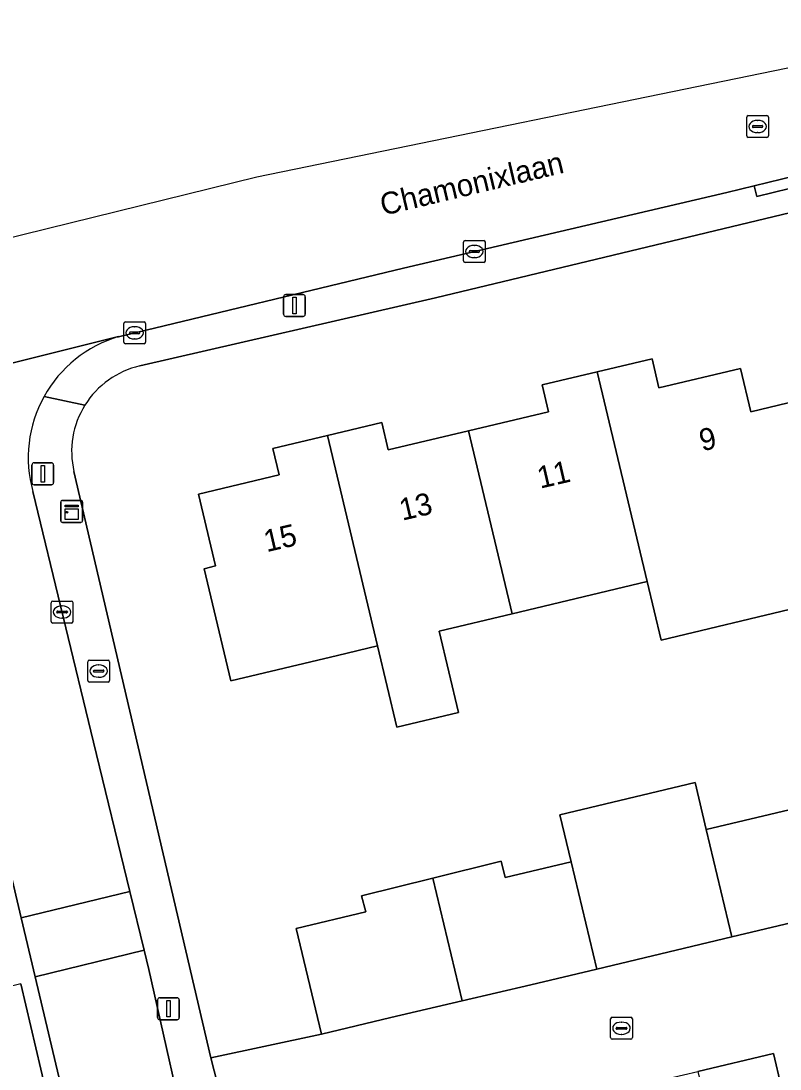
# Model space of a CAD drawing. Extents: x 158455 to 159797, y 387218 to 388672.
# Drawn here: x 159217.86 to 159252.49, y 388526.5 to 388574.29 of the extents above; entities that cross this region are included whole.
import ezdxf

# ---------------------------------------------------------------- set-up
doc = ezdxf.new("R2010")
doc.units = 0
for name, color, linetype in [('IMGEO_Brandkraan', 7, 'Continuous'), ('IMGEO_Erf', 7, 'Continuous'), ('IMGEO_Kast', 7, 'Continuous'), ('IMGEO_Kolk', 7, 'Continuous'), ('IMGEO_Lichtmast', 7, 'Continuous'), ('IMGEO_Openbare_ruimte_label', 7, 'Continuous'), ('IMGEO_Pand', 7, 'Continuous'), ('IMGEO_Pand_nummerreeks', 7, 'Continuous'), ('IMGEO_Rijbaan_lokaal_open', 7, 'Continuous'), ('IMGEO_Rioolput', 7, 'Continuous'), ('IMGEO_Voetpad_gesloten', 7, 'Continuous'), ('IMGEO_Voetpad_open', 7, 'Continuous')]:
    doc.layers.add(name, color=color, linetype=linetype)

msp = doc.modelspace()

# ---------------------------------------------------------------- linework, layer by layer
at = {"layer": 'IMGEO_Brandkraan'}
for p, q in [((159220.904, 388544.223), (159220.904, 388545.075)), ((159220.979, 388545.149), (159221.831, 388545.149)), ((159221.905, 388545.075), (159221.905, 388544.223)), ((159221.163, 388544.643), (159221.163, 388544.655)), ((159221.601, 388544.606), (159221.203, 388544.606)), ((159221.206, 388544.692), (159221.604, 388544.692)), ((159221.392, 388544.929), (159221.417, 388544.929)), ((159221.647, 388544.655), (159221.647, 388544.643)), ((159221.831, 388544.149), (159220.979, 388544.149)), ((159221.415, 388544.369), (159221.39, 388544.369))]:
    msp.add_line(p, q, dxfattribs=at)
for points in [[(159220.904, 388544.223), (159220.904, 388545.075)], [(159220.979, 388545.149), (159221.831, 388545.149)], [(159221.905, 388545.075), (159221.905, 388544.223)], [(159221.831, 388544.149), (159220.979, 388544.149)]]:
    msp.add_lwpolyline(points, dxfattribs=at)
for centre, radius, start, end in [((159220.981, 388545.073), 0.0765, 91.552, 178.448), ((159220.981, 388545.073), 0.0765, 91.552, 178.448), ((159221.829, 388545.073), 0.0765, 1.552, 88.448), ((159221.829, 388545.073), 0.0765, 1.552, 88.448), ((159221.203, 388544.652), 0.0403, 85.8775, 175.7526), ((159221.2, 388544.642), 0.0366, 178.938, 274.7102), ((159221.604, 388544.649), 0.043, 264.8664, 352.4533), ((159221.608, 388544.654), 0.0386, 1.7309, 96.639), ((159220.981, 388544.225), 0.0765, 181.552, 268.448), ((159220.981, 388544.225), 0.0765, 181.552, 268.448), ((159221.829, 388544.225), 0.0765, 271.552, 358.448), ((159221.829, 388544.225), 0.0765, 271.552, 358.448)]:
    msp.add_arc(centre, radius, start, end, dxfattribs=at)
for centre, major_axis, ratio, start_param, end_param in [((159221.391, 388544.649), (-0.387, 0.002), 0.722429, 4.712389, 7.853982), ((159221.416, 388544.649), (-0.39, 0.002), 0.717154, 1.570796, 4.712389)]:
    msp.add_ellipse(centre, major_axis=major_axis, ratio=ratio, start_param=start_param, end_param=end_param, dxfattribs=at)
at = {"layer": 'IMGEO_Erf'}
for points in [[(159281.545, 388572.417), (159236.772, 388561.672), (159223.278, 388558.563)], [(159253.291, 388547.551), (159247.068, 388546.065), (159246.432, 388548.733), (159240.268, 388547.262), (159236.937, 388546.467), (159237.82, 388542.767), (159235.01, 388542.096), (159234.127, 388545.797), (159232.302, 388545.361), (159227.438, 388544.2), (159226.216, 388549.318), (159226.733, 388549.441), (159225.952, 388552.711), (159229.643, 388553.592), (159229.356, 388554.794), (159231.838, 388555.386), (159234.321, 388555.978), (159234.618, 388554.731), (159238.278, 388555.604), (159241.935, 388556.477), (159241.643, 388557.699), (159244.15, 388558.297), (159246.654, 388558.895), (159246.971, 388557.564), (159250.689, 388558.452), (159251.163, 388556.468), (159254.128, 388557.18)], [(159218.994, 388525.528), (159217.855, 388530.384), (159213.548, 388529.338), (159212.936, 388531.855), (159217.243, 388532.901), (159215.883, 388537.735), (159214.688, 388542.63), (159212.449, 388552.467), (159212.325, 388553.118), (159212.087, 388553.737), (159211.743, 388554.303), (159211.303, 388554.799), (159210.782, 388555.209), (159210.197, 388555.52), (159209.565, 388555.722), (159208.908, 388555.808), (159208.606, 388555.808), (159197.019, 388553.097), (159198.324, 388547.556), (159193.012, 388546.299), (159184.254, 388544.226), (159190.27, 388517.346)], [(159220.277, 388553.749), (159226.519, 388527.01), (159231.565, 388528.098), (159230.417, 388532.907), (159233.587, 388533.664), (159233.404, 388534.406), (159236.655, 388535.207), (159239.772, 388535.976), (159239.956, 388535.233), (159242.966, 388535.951), (159242.453, 388538.1), (159248.619, 388539.57), (159249.131, 388537.422), (159255.216, 388538.874)]]:
    msp.add_lwpolyline(points, dxfattribs=at)
for centre, radius, start, end in [((159224.177, 388554.66), 4.005, 102.9669, 148.0564), ((159224.17, 388554.662), 3.999, 148.028, 193.1946)]:
    msp.add_arc(centre, radius, start, end, dxfattribs=at)
at = {"layer": 'IMGEO_Kast'}
for p, q in [((159219.673, 388551.506), (159219.673, 388552.347)), ((159219.673, 388552.347), (159219.673, 388551.506)), ((159219.748, 388552.431), (159220.589, 388552.431)), ((159220.589, 388552.431), (159219.748, 388552.431)), ((159220.673, 388552.356), (159220.673, 388551.515)), ((159220.673, 388551.515), (159220.673, 388552.356)), ((159220.598, 388551.431), (159219.757, 388551.431)), ((159219.757, 388551.431), (159220.598, 388551.431))]:
    msp.add_line(p, q, dxfattribs=at)
for points in [[(159219.868, 388552.221), (159220.468, 388552.221), (159220.468, 388552.136), (159219.868, 388552.136), (159219.868, 388552.221)], [(159219.868, 388552.046), (159220.468, 388552.046), (159220.468, 388551.557), (159219.868, 388551.557), (159219.868, 388552.046)]]:
    msp.add_lwpolyline(points, dxfattribs=at)
msp.add_circle((159219.952, 388551.895), 0.0377, dxfattribs=at)
for centre, start, end in [((159219.751, 388552.353), 92.4484, 184.2845), ((159219.751, 388552.353), 92.4484, 184.2845), ((159220.595, 388552.353), 2.4484, 94.2845), ((159220.595, 388552.353), 2.4484, 94.2845), ((159219.751, 388551.509), 182.4484, 274.2845), ((159219.751, 388551.509), 182.4484, 274.2845), ((159220.595, 388551.509), 272.4484, 4.2845), ((159220.595, 388551.509), 272.4484, 4.2845)]:
    msp.add_arc(centre, 0.0779, start, end, dxfattribs=at)
at = {"layer": 'IMGEO_Kolk'}
for p, q in [((159238.046, 388563.356), (159238.046, 388564.208)), ((159238.121, 388564.282), (159238.973, 388564.282)), ((159239.047, 388564.208), (159239.047, 388563.356)), ((159238.305, 388563.776), (159238.305, 388563.788)), ((159238.743, 388563.739), (159238.345, 388563.739)), ((159238.348, 388563.825), (159238.746, 388563.825)), ((159238.534, 388564.062), (159238.559, 388564.062)), ((159238.789, 388563.788), (159238.789, 388563.776)), ((159238.973, 388563.282), (159238.121, 388563.282)), ((159238.557, 388563.502), (159238.532, 388563.502)), ((159222.547, 388559.647), (159222.547, 388560.499)), ((159222.622, 388560.573), (159223.474, 388560.573)), ((159223.035, 388560.353), (159223.06, 388560.353)), ((159223.548, 388560.499), (159223.548, 388559.647)), ((159222.806, 388560.067), (159222.806, 388560.079)), ((159223.244, 388560.03), (159222.846, 388560.03)), ((159222.849, 388560.116), (159223.247, 388560.116)), ((159223.29, 388560.079), (159223.29, 388560.067)), ((159223.474, 388559.573), (159222.622, 388559.573)), ((159223.058, 388559.793), (159223.033, 388559.793)), ((159219.232, 388546.915), (159219.232, 388547.767)), ((159219.307, 388547.841), (159220.159, 388547.841)), ((159219.72, 388547.621), (159219.745, 388547.621)), ((159220.233, 388547.767), (159220.233, 388546.915)), ((159219.491, 388547.335), (159219.491, 388547.347)), ((159219.929, 388547.298), (159219.531, 388547.298)), ((159219.534, 388547.384), (159219.932, 388547.384)), ((159219.743, 388547.061), (159219.718, 388547.061)), ((159219.975, 388547.347), (159219.975, 388547.335)), ((159220.159, 388546.841), (159219.307, 388546.841)), ((159244.759, 388527.934), (159244.759, 388528.786)), ((159244.834, 388528.86), (159245.686, 388528.86)), ((159245.76, 388528.786), (159245.76, 388527.934)), ((159245.018, 388528.354), (159245.018, 388528.366)), ((159245.456, 388528.317), (159245.058, 388528.317)), ((159245.061, 388528.403), (159245.459, 388528.403)), ((159245.247, 388528.64), (159245.272, 388528.64)), ((159245.502, 388528.366), (159245.502, 388528.354)), ((159245.686, 388527.86), (159244.834, 388527.86)), ((159245.27, 388528.08), (159245.245, 388528.08))]:
    msp.add_line(p, q, dxfattribs=at)
for points in [[(159238.046, 388563.356), (159238.046, 388564.208)], [(159238.121, 388564.282), (159238.973, 388564.282)], [(159239.047, 388564.208), (159239.047, 388563.356)], [(159238.973, 388563.282), (159238.121, 388563.282)], [(159222.547, 388559.647), (159222.547, 388560.499)], [(159222.622, 388560.573), (159223.474, 388560.573)], [(159223.548, 388560.499), (159223.548, 388559.647)], [(159223.474, 388559.573), (159222.622, 388559.573)], [(159219.232, 388546.915), (159219.232, 388547.767)], [(159219.307, 388547.841), (159220.159, 388547.841)], [(159220.233, 388547.767), (159220.233, 388546.915)], [(159220.159, 388546.841), (159219.307, 388546.841)], [(159244.759, 388527.934), (159244.759, 388528.786)], [(159244.834, 388528.86), (159245.686, 388528.86)], [(159245.76, 388528.786), (159245.76, 388527.934)], [(159245.686, 388527.86), (159244.834, 388527.86)]]:
    msp.add_lwpolyline(points, dxfattribs=at)
for centre, radius, start, end in [((159238.123, 388564.206), 0.0765, 91.552, 178.448), ((159238.123, 388564.206), 0.0765, 91.552, 178.448), ((159238.971, 388564.206), 0.0765, 1.552, 88.448), ((159238.971, 388564.206), 0.0765, 1.552, 88.448), ((159238.345, 388563.785), 0.0403, 85.8775, 175.7526), ((159238.342, 388563.775), 0.0366, 178.938, 274.7102), ((159238.746, 388563.782), 0.043, 264.8664, 352.4533), ((159238.75, 388563.787), 0.0386, 1.7309, 96.639), ((159238.123, 388563.358), 0.0765, 181.552, 268.448), ((159238.123, 388563.358), 0.0765, 181.552, 268.448), ((159238.971, 388563.358), 0.0765, 271.552, 358.448), ((159238.971, 388563.358), 0.0765, 271.552, 358.448), ((159222.624, 388560.497), 0.0765, 91.552, 178.448), ((159222.624, 388560.497), 0.0765, 91.552, 178.448), ((159223.472, 388560.497), 0.0765, 1.552, 88.448), ((159223.472, 388560.497), 0.0765, 1.552, 88.448), ((159222.846, 388560.076), 0.0403, 85.8775, 175.7526), ((159222.843, 388560.066), 0.0366, 178.938, 274.7102), ((159223.247, 388560.073), 0.043, 264.8664, 352.4533), ((159223.251, 388560.078), 0.0386, 1.7309, 96.639), ((159222.624, 388559.649), 0.0765, 181.552, 268.448), ((159222.624, 388559.649), 0.0765, 181.552, 268.448), ((159223.472, 388559.649), 0.0765, 271.552, 358.448), ((159223.472, 388559.649), 0.0765, 271.552, 358.448), ((159219.309, 388547.765), 0.0765, 91.552, 178.448), ((159219.309, 388547.765), 0.0765, 91.552, 178.448), ((159220.157, 388547.765), 0.0765, 1.552, 88.448), ((159220.157, 388547.765), 0.0765, 1.552, 88.448), ((159219.531, 388547.344), 0.0403, 85.8775, 175.7526), ((159219.528, 388547.334), 0.0366, 178.938, 274.7102), ((159219.932, 388547.341), 0.043, 264.8664, 352.4533), ((159219.936, 388547.346), 0.0386, 1.7309, 96.639), ((159219.309, 388546.917), 0.0765, 181.552, 268.448), ((159219.309, 388546.917), 0.0765, 181.552, 268.448), ((159220.157, 388546.917), 0.0765, 271.552, 358.448), ((159220.157, 388546.917), 0.0765, 271.552, 358.448), ((159244.836, 388528.784), 0.0765, 91.552, 178.448), ((159244.836, 388528.784), 0.0765, 91.552, 178.448), ((159245.684, 388528.784), 0.0765, 1.552, 88.448), ((159245.684, 388528.784), 0.0765, 1.552, 88.448), ((159245.058, 388528.363), 0.0403, 85.8775, 175.7526), ((159245.055, 388528.353), 0.0366, 178.938, 274.7102), ((159245.459, 388528.36), 0.043, 264.8664, 352.4533), ((159245.463, 388528.365), 0.0386, 1.7309, 96.639), ((159244.836, 388527.936), 0.0765, 181.552, 268.448), ((159244.836, 388527.936), 0.0765, 181.552, 268.448), ((159245.684, 388527.936), 0.0765, 271.552, 358.448), ((159245.684, 388527.936), 0.0765, 271.552, 358.448)]:
    msp.add_arc(centre, radius, start, end, dxfattribs=at)
for centre, major_axis, ratio, start_param, end_param in [((159238.533, 388563.782), (-0.387, 0.002), 0.722429, 4.712389, 7.853982), ((159238.558, 388563.782), (-0.39, 0.002), 0.717154, 1.570796, 4.712389), ((159223.034, 388560.073), (-0.387, 0.002), 0.722429, 4.712389, 7.853982), ((159223.059, 388560.073), (-0.39, 0.002), 0.717154, 1.570796, 4.712389), ((159219.719, 388547.341), (-0.387, 0.002), 0.722429, 4.712389, 7.853982), ((159219.744, 388547.341), (-0.39, 0.002), 0.717154, 1.570796, 4.712389), ((159245.246, 388528.36), (-0.387, 0.002), 0.722429, 4.712389, 7.853982), ((159245.271, 388528.36), (-0.39, 0.002), 0.717154, 1.570796, 4.712389)]:
    msp.add_ellipse(centre, major_axis=major_axis, ratio=ratio, start_param=start_param, end_param=end_param, dxfattribs=at)
at = {"layer": 'IMGEO_Lichtmast'}
for p, q in [((159229.94, 388561.821), (159230.73, 388561.821)), ((159230.73, 388561.821), (159229.94, 388561.821)), ((159229.84, 388560.921), (159229.84, 388561.721)), ((159229.84, 388561.721), (159229.84, 388560.921)), ((159230.83, 388561.721), (159230.83, 388560.921)), ((159230.83, 388560.921), (159230.83, 388561.721)), ((159230.73, 388560.821), (159229.94, 388560.821)), ((159229.94, 388560.821), (159230.73, 388560.821)), ((159218.459, 388554.146), (159219.249, 388554.146)), ((159219.249, 388554.146), (159218.459, 388554.146)), ((159218.359, 388553.246), (159218.359, 388554.046)), ((159218.359, 388554.046), (159218.359, 388553.246)), ((159219.349, 388554.046), (159219.349, 388553.246)), ((159219.349, 388553.246), (159219.349, 388554.046)), ((159219.249, 388553.146), (159218.459, 388553.146)), ((159218.459, 388553.146), (159219.249, 388553.146)), ((159224.193, 388529.751), (159224.983, 388529.751)), ((159224.983, 388529.751), (159224.193, 388529.751)), ((159224.093, 388528.851), (159224.093, 388529.651)), ((159224.093, 388529.651), (159224.093, 388528.851)), ((159225.083, 388529.651), (159225.083, 388528.851)), ((159225.083, 388528.851), (159225.083, 388529.651)), ((159224.983, 388528.751), (159224.193, 388528.751)), ((159224.193, 388528.751), (159224.983, 388528.751))]:
    msp.add_line(p, q, dxfattribs=at)
for points in [[(159230.26, 388561.696), (159230.41, 388561.696), (159230.41, 388560.946), (159230.26, 388560.946), (159230.26, 388561.696)], [(159218.779, 388554.021), (159218.929, 388554.021), (159218.929, 388553.271), (159218.779, 388553.271), (159218.779, 388554.021)], [(159224.513, 388529.626), (159224.663, 388529.626), (159224.663, 388528.876), (159224.513, 388528.876), (159224.513, 388529.626)]]:
    msp.add_lwpolyline(points, dxfattribs=at)
for centre, start, end in [((159229.94, 388561.721), 90, 180), ((159229.94, 388561.721), 90, 180), ((159230.73, 388561.721), 0, 90), ((159230.73, 388561.721), 360, 90), ((159229.94, 388560.921), 180, 270), ((159229.94, 388560.921), 180, 270), ((159230.73, 388560.921), 270, 0), ((159230.73, 388560.921), 270, 0), ((159218.459, 388554.046), 90, 180), ((159218.459, 388554.046), 90, 180), ((159219.249, 388554.046), 0, 90), ((159219.249, 388554.046), 360, 90), ((159218.459, 388553.246), 180, 270), ((159218.459, 388553.246), 180, 270), ((159219.249, 388553.246), 270, 0), ((159219.249, 388553.246), 270, 0), ((159224.193, 388529.651), 90, 180), ((159224.193, 388529.651), 90, 180), ((159224.983, 388529.651), 0, 90), ((159224.983, 388529.651), 360, 90), ((159224.193, 388528.851), 180, 270), ((159224.193, 388528.851), 180, 270), ((159224.983, 388528.851), 270, 0), ((159224.983, 388528.851), 270, 0)]:
    msp.add_arc(centre, 0.1, start, end, dxfattribs=at)
at = {"layer": 'IMGEO_Pand'}
for points in [[(159256.013, 388549.278), (159254.128, 388557.18), (159251.163, 388556.468), (159250.689, 388558.452), (159246.971, 388557.564), (159246.654, 388558.895), (159244.15, 388558.297), (159246.432, 388548.733), (159247.068, 388546.065), (159253.291, 388547.551), (159253.047, 388548.571)], [(159240.268, 388547.262), (159246.432, 388548.733), (159244.15, 388558.297), (159241.643, 388557.699), (159241.935, 388556.477), (159238.278, 388555.604)], [(159231.838, 388555.386), (159234.127, 388545.797), (159235.01, 388542.096), (159237.82, 388542.767), (159236.937, 388546.467), (159240.268, 388547.262), (159238.278, 388555.604), (159234.618, 388554.731), (159234.321, 388555.978)], [(159231.838, 388555.386), (159229.356, 388554.794), (159229.643, 388553.592), (159225.952, 388552.711), (159226.733, 388549.441), (159226.216, 388549.318), (159227.438, 388544.2), (159232.302, 388545.361), (159234.127, 388545.797)], [(159249.131, 388537.422), (159248.619, 388539.57), (159242.453, 388538.1), (159242.966, 388535.951), (159244.134, 388531.054), (159250.299, 388532.525)], [(159250.299, 388532.525), (159256.383, 388533.977), (159256.349, 388534.12), (159255.216, 388538.874), (159249.131, 388537.422)], [(159242.966, 388535.951), (159239.956, 388535.233), (159239.772, 388535.976), (159236.655, 388535.207), (159237.991, 388529.61), (159241.124, 388530.336), (159244.134, 388531.054)], [(159236.655, 388535.207), (159233.404, 388534.406), (159233.587, 388533.664), (159230.417, 388532.907), (159231.565, 388528.098), (159234.735, 388528.855), (159237.991, 388529.61)], [(159248.746, 388526.384), (159249.795, 388521.96), (159257.816, 388523.862), (159257.116, 388526.81), (159252.549, 388525.727), (159252.199, 388527.203)]]:
    msp.add_lwpolyline(points, close=True, dxfattribs=at)
at = {"layer": 'IMGEO_Rijbaan_lokaal_open'}
for points in [[(159196.64, 388559.294), (159196.64, 388559.294), (159197.595, 388555.262), (159205.925, 388557.237), (159206.233, 388557.302), (159206.774, 388557.377), (159207.319, 388557.404), (159207.864, 388557.381), (159208.405, 388557.31), (159208.937, 388557.191), (159209.457, 388557.025), (159209.959, 388556.813), (159222.246, 388559.887), (159222.314, 388559.898), (159235.308, 388563.025), (159250.068, 388566.478), (159251.318, 388566.781), (159255.051, 388567.685), (159260.752, 388569.066), (159264.386, 388569.946), (159263.368, 388574.295), (159253.363, 388572.246), (159228.618, 388567.179), (159196.64, 388559.294)], [(159222.314, 388559.898), (159222.246, 388559.887), (159209.959, 388556.813), (159210.441, 388556.558), (159210.898, 388556.26), (159211.327, 388555.922), (159211.724, 388555.548), (159212.085, 388555.139), (159212.409, 388554.7), (159212.692, 388554.234), (159212.933, 388553.744), (159213.129, 388553.235), (159213.278, 388552.71), (159216.846, 388537.663), (159217.861, 388533.392), (159222.827, 388534.598), (159221.174, 388541.401), (159218.402, 388552.833)], [(159256.383, 388533.977), (159250.299, 388532.525), (159244.134, 388531.054), (159241.124, 388530.336), (159237.991, 388529.61), (159234.735, 388528.855), (159231.565, 388528.098), (159226.519, 388527.01), (159227.925, 388521.55), (159239.59, 388524.258), (159248.746, 388526.384), (159252.199, 388527.203), (159252.549, 388525.727)], [(159225.693, 388522.19), (159223.692, 388531.036), (159223.478, 388531.915), (159218.5, 388530.706), (159220.333, 388522.995), (159222.353, 388514.086), (159225.428, 388501.235), (159225.642, 388500), (159225.673, 388499.652), (159225.692, 388499.303)]]:
    msp.add_lwpolyline(points, dxfattribs=at)
msp.add_lwpolyline([(159218.5, 388530.706), (159223.478, 388531.915), (159222.827, 388534.598), (159217.861, 388533.392)], close=True, dxfattribs=at)
for centre, radius, start, end in [((159223.947, 388554.381), 5.754, 106.4844, 151.0485), ((159223.953, 388554.376), 5.761, 151.0366, 195.5376)]:
    msp.add_arc(centre, radius, start, end, dxfattribs=at)
at = {"layer": 'IMGEO_Rioolput'}
for p, q in [((159250.972, 388569.056), (159250.972, 388569.908)), ((159251.047, 388569.982), (159251.899, 388569.982)), ((159251.973, 388569.908), (159251.973, 388569.056)), ((159251.231, 388569.476), (159251.231, 388569.488)), ((159251.669, 388569.439), (159251.271, 388569.439)), ((159251.274, 388569.525), (159251.672, 388569.525)), ((159251.46, 388569.762), (159251.485, 388569.762)), ((159251.715, 388569.488), (159251.715, 388569.476)), ((159251.899, 388568.982), (159251.047, 388568.982)), ((159251.483, 388569.202), (159251.458, 388569.202))]:
    msp.add_line(p, q, dxfattribs=at)
for points in [[(159250.972, 388569.056), (159250.972, 388569.908)], [(159251.047, 388569.982), (159251.899, 388569.982)], [(159251.973, 388569.908), (159251.973, 388569.056)], [(159251.899, 388568.982), (159251.047, 388568.982)]]:
    msp.add_lwpolyline(points, dxfattribs=at)
for centre, radius, start, end in [((159251.049, 388569.906), 0.0765, 91.552, 178.448), ((159251.049, 388569.906), 0.0765, 91.552, 178.448), ((159251.897, 388569.906), 0.0765, 1.552, 88.448), ((159251.897, 388569.906), 0.0765, 1.552, 88.448), ((159251.271, 388569.485), 0.0403, 85.8775, 175.7526), ((159251.268, 388569.475), 0.0366, 178.938, 274.7102), ((159251.672, 388569.482), 0.043, 264.8664, 352.4533), ((159251.676, 388569.487), 0.0386, 1.7309, 96.639), ((159251.049, 388569.058), 0.0765, 181.552, 268.448), ((159251.049, 388569.058), 0.0765, 181.552, 268.448), ((159251.897, 388569.058), 0.0765, 271.552, 358.448), ((159251.897, 388569.058), 0.0765, 271.552, 358.448)]:
    msp.add_arc(centre, radius, start, end, dxfattribs=at)
for centre, major_axis, ratio, start_param, end_param in [((159251.459, 388569.482), (-0.387, 0.002), 0.722429, 4.712389, 7.853982), ((159251.484, 388569.482), (-0.39, 0.002), 0.717154, 1.570796, 4.712389)]:
    msp.add_ellipse(centre, major_axis=major_axis, ratio=ratio, start_param=start_param, end_param=end_param, dxfattribs=at)
at = {"layer": 'IMGEO_Voetpad_gesloten'}
msp.add_lwpolyline([(159251.318, 388566.781), (159251.43, 388566.294), (159255.163, 388567.198), (159255.051, 388567.685)], close=True, dxfattribs=at)
at = {"layer": 'IMGEO_Voetpad_open'}
for points in [[(159280.119, 388573.216), (159279.389, 388573.039), (159279.231, 388573.517), (159273.201, 388572.07), (159273.317, 388571.585), (159269.651, 388570.705), (159269.535, 388571.191), (159268.195, 388570.862), (159265.492, 388570.212), (159264.386, 388569.946), (159264.499, 388569.459), (159260.865, 388568.579), (159260.752, 388569.066), (159255.051, 388567.685), (159255.163, 388567.198), (159251.43, 388566.294), (159251.318, 388566.781), (159250.068, 388566.478), (159235.308, 388563.025), (159222.314, 388559.898)], [(159223.278, 388558.563), (159236.772, 388561.672), (159281.545, 388572.417)], [(159220.778, 388556.779), (159218.912, 388557.166)], [(159218.912, 388557.166), (159220.778, 388556.779)], [(159218.402, 388552.833), (159221.174, 388541.401), (159222.827, 388534.598), (159223.478, 388531.915), (159223.692, 388531.036), (159225.693, 388522.19), (159227.591, 388514.053), (159230.322, 388502.724), (159230.579, 388501.37), (159232.575, 388501.858), (159227.925, 388521.55), (159226.519, 388527.01), (159220.277, 388553.749)], [(159220.333, 388522.995), (159218.5, 388530.706), (159217.861, 388533.392), (159216.846, 388537.663)], [(159217.855, 388530.384), (159218.994, 388525.528)]]:
    msp.add_lwpolyline(points, dxfattribs=at)
for centre, radius, start, end in [((159223.947, 388554.381), 5.754, 106.4844, 151.0485), ((159224.177, 388554.66), 4.005, 102.9669, 148.0564), ((159223.953, 388554.376), 5.761, 151.0366, 195.5376), ((159224.17, 388554.662), 3.999, 148.028, 193.1946)]:
    msp.add_arc(centre, radius, start, end, dxfattribs=at)

# ---------------------------------------------------------------- texts
at = {"layer": 'IMGEO_Openbare_ruimte_label'}
msp.add_text('Chamonixlaan', height=1, rotation=13.3553, dxfattribs=at).set_placement((159234.38, 388565.41))
at = {"layer": 'IMGEO_Pand_nummerreeks'}
for s, p in [('9', (159248.94, 388554.665)), ('11', (159241.548, 388552.964)), ('13', (159235.253, 388551.503)), ('15', (159229.069, 388550.068))]:
    msp.add_text(s, height=1, rotation=13.066, dxfattribs=at).set_placement(p)

doc.saveas('drawing.dxf')
